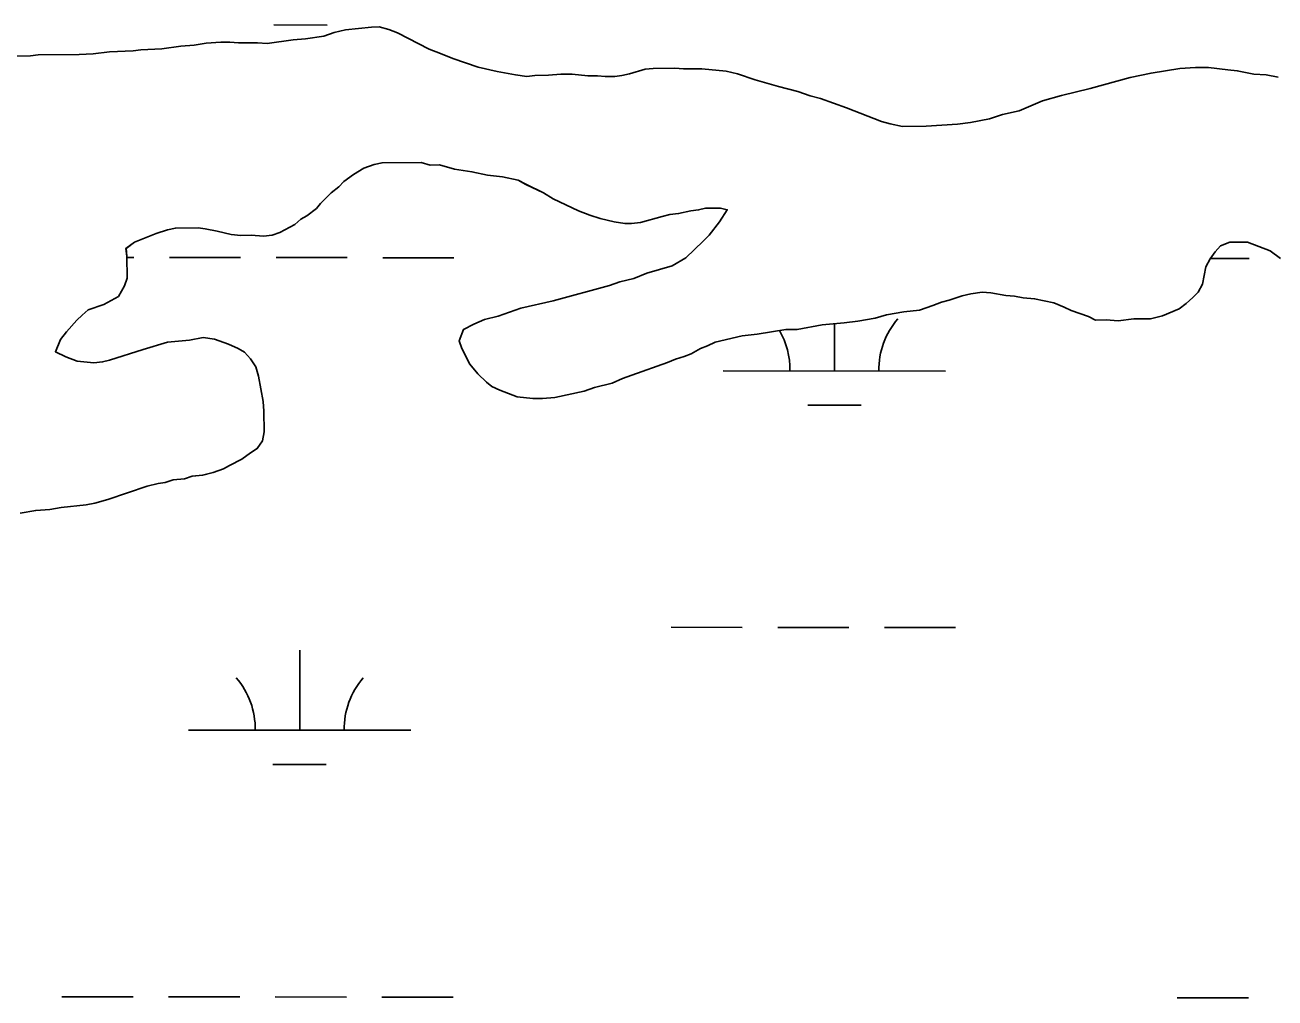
# Model space of a CAD drawing. Extents: x 3148686 to 3186545, y 916144 to 941516.
# Drawn here: x 3168280 to 3168842, y 923457 to 923895 of the extents above; entities that cross this region are included whole.
import ezdxf

# ---------------------------------------------------------------- set-up
doc = ezdxf.new("R2010")
doc.units = 0
for name, color, linetype in [('V-SITE-VEGE', 7, 'Continuous'), ('V-TOPO-SHOR', 7, 'Continuous'), ('V-WETL-SWMP', 7, 'Continuous')]:
    doc.layers.add(name, color=color, linetype=linetype)

msp = doc.modelspace()

# ---------------------------------------------------------------- linework, layer by layer
at = {"layer": 'V-SITE-VEGE'}
for points in [[(3168838.22, 923872.65), (3168832.73, 923873), (3168825.28, 923874.51), (3168820.96, 923874.86), (3168812.33, 923875.97), (3168806.45, 923875.92), (3168799.41, 923875.48), (3168786.49, 923873.41), (3168777.11, 923871.38), (3168759.12, 923866.54), (3168746.22, 923863.3), (3168737.62, 923860.88), (3168727.07, 923856.49), (3168719.64, 923854.86), (3168713.78, 923852.85), (3168705.17, 923851.22), (3168699.3, 923850.39), (3168685.21, 923849.49), (3168674.63, 923849.41), (3168669.13, 923850.54), (3168665.21, 923851.68), (3168649.48, 923857.83), (3168637.7, 923862.04), (3168632.99, 923863.18), (3168627.48, 923865.1), (3168618.85, 923867.38), (3168608.24, 923870.43), (3168600.38, 923873.11), (3168595.28, 923874.24), (3168584.3, 923875.33), (3168576.08, 923875.27), (3168572.16, 923875.63), (3168562.36, 923875.55), (3168558.84, 923875.13), (3168551.8, 923873.11), (3168548.28, 923872.3), (3168545.15, 923871.89), (3168540.84, 923871.85), (3168537.31, 923872.22), (3168533, 923872.18), (3168525.94, 923872.91), (3168520.85, 923872.87), (3168515.37, 923872.43), (3168509.1, 923872.38), (3168505.58, 923871.96), (3168500.48, 923872.71), (3168492.24, 923874.21), (3168483.6, 923876.1), (3168472.21, 923879.92), (3168466.71, 923882.23), (3168461.6, 923884.15), (3168447.43, 923891.48), (3168443.5, 923893.02), (3168439.18, 923894.16), (3168435.66, 923894.13), (3168423.91, 923892.86), (3168418.83, 923891.65), (3168414.14, 923890.04), (3168405.92, 923888.8), (3168400.44, 923888.37), (3168388.7, 923886.71), (3168384.39, 923887.06), (3168375.77, 923886.99), (3168371.84, 923887.36), (3168367.93, 923887.33), (3168361.27, 923886.88), (3168355.79, 923886.05), (3168349.92, 923885.61), (3168341.31, 923884.37), (3168331.91, 923883.9), (3168328.39, 923883.48), (3168317.81, 923883.01), (3168310.37, 923882.16), (3168304.11, 923881.72), (3168285.69, 923881.58), (3168282.17, 923881.16), (3168257.1, 923880.95)], [(3168843.71, 923871.52), (3168838.22, 923872.65)], [(3168390.95, 923800.52), (3168394.47, 923801.73), (3168401.1, 923805.31), (3168403.82, 923807.68), (3168406.56, 923809.27), (3168410.84, 923812.44), (3168412.78, 923814.8), (3168417.45, 923819.54), (3168420.95, 923822.31), (3168423.28, 923824.68), (3168427.57, 923827.85), (3168432.24, 923830.63), (3168436.93, 923832.23), (3168440.45, 923833.05), (3168458.08, 923833.19), (3168462.01, 923832.04), (3168466.32, 923832.08), (3168473, 923830.17), (3168480.84, 923829.06), (3168487.91, 923827.55), (3168494.57, 923826.82), (3168501.64, 923825.31), (3168505.18, 923823.38), (3168513.05, 923819.52), (3168517.38, 923816.81), (3168528.78, 923811.42), (3168533.89, 923809.5), (3168538.61, 923807.97), (3168544.89, 923806.45), (3168549.59, 923805.71), (3168552.73, 923805.73), (3168556.64, 923806.15), (3168566.42, 923808.97), (3168569.94, 923809.78), (3168573.85, 923810.21), (3168579.33, 923811.43), (3168582.85, 923811.85), (3168585.98, 923812.66), (3168592.64, 923812.71), (3168595.78, 923811.95), (3168592.3, 923806.44), (3168587.64, 923800.52), (3168584.92, 923797.76), (3168577.14, 923790.25), (3168570.9, 923786.68), (3168559.57, 923783.45), (3168553.71, 923781.05), (3168547.45, 923779.44), (3168542.76, 923777.83), (3168517.35, 923770.97), (3168502.88, 923767.72), (3168492.72, 923764.11), (3168486.46, 923762.49), (3168481.78, 923760.5), (3168477.1, 923758.11), (3168475.18, 923753), (3168476.38, 923749.49), (3168479.96, 923742.46), (3168483.52, 923738.18), (3168487.47, 923734.29), (3168489.84, 923732.35), (3168493.38, 923730.81), (3168501.24, 923727.74), (3168508.3, 923727.01), (3168512.61, 923727.05), (3168518.09, 923727.48), (3168531.39, 923730.33), (3168536.08, 923731.94), (3168543.9, 923733.96), (3168548.58, 923735.95), (3168552.88, 923737.56), (3168568.9, 923743.17), (3168572.41, 923744.76), (3168576.32, 923745.97), (3168579.45, 923747.17), (3168583.74, 923749.56), (3168586.86, 923750.76), (3168590.37, 923752.35), (3168602.5, 923755.19), (3168609.15, 923756.03), (3168622.07, 923758.09), (3168627.16, 923758.13), (3168638.51, 923760.18), (3168648.3, 923761.04), (3168654.56, 923761.87), (3168662.38, 923763.11), (3168667.47, 923764.72), (3168675.29, 923765.96), (3168682.34, 923766.8), (3168688.2, 923768.8), (3168692.1, 923770.4), (3168695.62, 923771.21), (3168701.49, 923773.22), (3168705.4, 923774.03), (3168710.48, 923774.86), (3168714.41, 923774.5), (3168721.07, 923773.37), (3168725, 923773.01), (3168728.92, 923772.26), (3168734.01, 923771.91), (3168742.65, 923770.02)], [(3168329.07, 923797.29), (3168338.83, 923801.29), (3168343.92, 923802.89), (3168347.44, 923803.7), (3168357.62, 923803.79), (3168360.76, 923803.42), (3168366.25, 923802.29), (3168372.53, 923800.77), (3168376.85, 923800.41), (3168381.55, 923800.45), (3168387.04, 923800.1), (3168390.95, 923800.52)], [(3168277.54, 923675.42), (3168284.58, 923676.65), (3168290.85, 923677.09), (3168295.93, 923677.91), (3168307.29, 923679.18), (3168311.2, 923679.99), (3168317.06, 923681.61), (3168334.65, 923687.63), (3168339.73, 923688.84), (3168342.86, 923689.26), (3168346.38, 923690.46), (3168351.47, 923690.89), (3168354.99, 923692.1), (3168359.69, 923692.53), (3168364.38, 923693.74), (3168369.07, 923695.34), (3168371.8, 923696.93), (3168377.26, 923699.72), (3168381.15, 923702.49), (3168384.27, 923704.48), (3168386.59, 923708.02), (3168387.35, 923711.95), (3168387.27, 923721.35), (3168386.85, 923725.65), (3168384.8, 923737), (3168383.59, 923741.3), (3168381.21, 923744.81), (3168378.44, 923747.92), (3168375.69, 923749.47), (3168371.36, 923751.39), (3168365.07, 923753.69), (3168359.97, 923754.44), (3168353.71, 923753.21), (3168343.93, 923752.35), (3168332.98, 923749.13), (3168317.74, 923744.3), (3168314.61, 923743.5), (3168310.7, 923743.07), (3168303.24, 923743.8), (3168298.14, 923745.72), (3168293.42, 923748.03), (3168295.72, 923753.53), (3168298.44, 923757.08), (3168303.1, 923762.21), (3168305.43, 923764.58), (3168308.16, 923766.95), (3168315.19, 923769.36), (3168321.82, 923772.94), (3168324.53, 923777.66), (3168325.67, 923781.2), (3168325.59, 923790.99), (3168325.17, 923794.51), (3168329.07, 923797.29)], [(3168742.65, 923770.02), (3168747.37, 923768.1), (3168750.51, 923766.56), (3168758.37, 923763.87), (3168761.52, 923762.33), (3168766.22, 923762.37), (3168771.71, 923762.02), (3168778.76, 923762.86), (3168786.2, 923762.92), (3168791.67, 923764.14), (3168799.09, 923767.33), (3168802.21, 923769.71), (3168805.32, 923772.48), (3168807.65, 923774.85), (3168809.58, 923778.39), (3168811.09, 923786.24), (3168813.02, 923789.78), (3168815.35, 923792.93), (3168817.67, 923795.69), (3168821.97, 923797.29), (3168829.81, 923797.36), (3168840.03, 923793.52), (3168844.75, 923790.03)]]:
    msp.add_lwpolyline(points, dxfattribs=at)
at = {"layer": 'V-TOPO-SHOR'}
for points in [[(3168632.99, 923863.18), (3168627.48, 923865.1), (3168618.85, 923867.38), (3168608.24, 923870.43), (3168600.38, 923873.11), (3168595.28, 923874.24), (3168584.3, 923875.33), (3168576.08, 923875.27), (3168572.16, 923875.63), (3168562.36, 923875.55), (3168558.84, 923875.13), (3168551.8, 923873.11), (3168548.28, 923872.3), (3168545.15, 923871.89), (3168540.84, 923871.85), (3168537.31, 923872.22), (3168533, 923872.18), (3168525.94, 923872.91), (3168520.85, 923872.87), (3168515.37, 923872.43), (3168509.1, 923872.38), (3168505.58, 923871.96), (3168500.48, 923872.71), (3168492.24, 923874.21), (3168483.6, 923876.1), (3168472.21, 923879.92), (3168466.71, 923882.23), (3168461.6, 923884.15), (3168447.43, 923891.48), (3168443.5, 923893.02), (3168439.18, 923894.16), (3168435.66, 923894.13), (3168423.91, 923892.86), (3168418.83, 923891.65), (3168414.14, 923890.04), (3168405.92, 923888.8), (3168400.44, 923888.37), (3168388.7, 923886.71), (3168384.39, 923887.06), (3168375.77, 923886.99), (3168371.84, 923887.35), (3168367.93, 923887.32), (3168361.27, 923886.88), (3168355.79, 923886.05), (3168349.92, 923885.61), (3168341.31, 923884.37), (3168331.91, 923883.9), (3168328.39, 923883.48), (3168317.81, 923883.01), (3168310.37, 923882.16), (3168304.11, 923881.72), (3168285.69, 923881.58), (3168282.17, 923881.16), (3168257.1, 923880.95)], [(3168843.71, 923871.52), (3168838.22, 923872.65), (3168832.73, 923873), (3168825.28, 923874.51), (3168820.96, 923874.86), (3168812.33, 923875.97), (3168806.46, 923875.92), (3168799.41, 923875.48), (3168786.49, 923873.41), (3168777.11, 923871.38), (3168759.12, 923866.54), (3168746.22, 923863.3), (3168737.62, 923860.88), (3168727.07, 923856.49), (3168719.64, 923854.86), (3168713.78, 923852.85), (3168705.17, 923851.22), (3168699.3, 923850.39), (3168685.2, 923849.49), (3168674.63, 923849.41), (3168669.13, 923850.54), (3168665.21, 923851.68), (3168649.48, 923857.83), (3168637.7, 923862.04), (3168632.99, 923863.18)], [(3168277.54, 923675.42), (3168284.58, 923676.65), (3168290.85, 923677.09), (3168295.93, 923677.91), (3168307.29, 923679.18), (3168311.2, 923679.99), (3168317.06, 923681.61), (3168334.65, 923687.63), (3168339.73, 923688.84), (3168342.86, 923689.26), (3168346.38, 923690.46), (3168351.47, 923690.89), (3168354.99, 923692.1), (3168359.68, 923692.53), (3168364.38, 923693.74), (3168369.07, 923695.34), (3168371.8, 923696.93), (3168377.26, 923699.72), (3168381.15, 923702.49), (3168384.27, 923704.48), (3168386.59, 923708.02), (3168387.35, 923711.95), (3168387.27, 923721.35), (3168386.85, 923725.65), (3168384.8, 923737), (3168383.59, 923741.3), (3168381.21, 923744.81), (3168378.44, 923747.92), (3168375.69, 923749.47), (3168371.36, 923751.39), (3168365.07, 923753.69), (3168359.97, 923754.44), (3168353.71, 923753.21), (3168343.93, 923752.35), (3168332.98, 923749.13), (3168317.74, 923744.3), (3168314.61, 923743.5), (3168310.7, 923743.07), (3168303.24, 923743.8), (3168298.14, 923745.72), (3168293.42, 923748.03), (3168295.72, 923753.53), (3168298.44, 923757.08), (3168303.1, 923762.21), (3168305.43, 923764.58), (3168308.16, 923766.95), (3168315.19, 923769.36), (3168321.82, 923772.94), (3168324.53, 923777.66), (3168325.67, 923781.2), (3168325.59, 923790.99), (3168325.17, 923794.51), (3168329.07, 923797.29), (3168338.83, 923801.29), (3168343.92, 923802.89), (3168347.44, 923803.7), (3168357.62, 923803.79), (3168360.76, 923803.42), (3168366.25, 923802.29), (3168372.53, 923800.77), (3168376.85, 923800.41), (3168381.55, 923800.45), (3168387.04, 923800.1), (3168390.95, 923800.52), (3168394.47, 923801.73), (3168401.1, 923805.31), (3168403.82, 923807.68), (3168406.56, 923809.27), (3168410.84, 923812.44), (3168412.78, 923814.8), (3168417.45, 923819.54), (3168420.95, 923822.31), (3168423.28, 923824.68), (3168427.57, 923827.85), (3168432.24, 923830.63), (3168436.93, 923832.23), (3168440.45, 923833.05), (3168458.08, 923833.19), (3168462.01, 923832.04), (3168466.32, 923832.08), (3168473, 923830.17), (3168480.84, 923829.06), (3168487.91, 923827.55), (3168494.57, 923826.82), (3168501.64, 923825.31), (3168505.18, 923823.38), (3168513.05, 923819.52), (3168517.38, 923816.81)], [(3168517.38, 923816.81), (3168528.78, 923811.42), (3168533.89, 923809.5), (3168538.61, 923807.97), (3168544.89, 923806.45), (3168549.59, 923805.71), (3168552.73, 923805.73), (3168556.64, 923806.15), (3168566.42, 923808.97), (3168569.94, 923809.78), (3168573.85, 923810.21), (3168579.33, 923811.43), (3168582.85, 923811.85), (3168585.98, 923812.66), (3168592.64, 923812.71), (3168595.78, 923811.95), (3168592.3, 923806.44), (3168587.64, 923800.52), (3168584.92, 923797.76), (3168577.14, 923790.25), (3168570.9, 923786.68), (3168559.57, 923783.45), (3168553.71, 923781.05), (3168547.45, 923779.44), (3168542.76, 923777.83), (3168517.35, 923770.97), (3168502.88, 923767.72), (3168492.72, 923764.11), (3168486.46, 923762.49), (3168481.78, 923760.5), (3168477.1, 923758.11), (3168475.18, 923753), (3168476.38, 923749.49), (3168479.96, 923742.46), (3168483.52, 923738.18), (3168487.47, 923734.29), (3168489.84, 923732.35), (3168493.38, 923730.81), (3168501.24, 923727.74), (3168508.3, 923727.01), (3168512.61, 923727.05), (3168518.09, 923727.48), (3168531.39, 923730.33), (3168536.08, 923731.94), (3168543.9, 923733.96), (3168548.58, 923735.95), (3168552.88, 923737.56), (3168568.9, 923743.17), (3168572.41, 923744.76), (3168576.32, 923745.97), (3168579.45, 923747.17), (3168583.74, 923749.56), (3168586.86, 923750.76), (3168590.38, 923752.35), (3168595.46, 923753.57), (3168602.5, 923755.19), (3168609.15, 923756.03), (3168622.07, 923758.09), (3168627.16, 923758.13), (3168638.51, 923760.18), (3168648.3, 923761.04), (3168654.56, 923761.87), (3168662.38, 923763.11), (3168667.47, 923764.72), (3168675.29, 923765.96), (3168682.34, 923766.8), (3168688.2, 923768.8), (3168692.1, 923770.4), (3168695.62, 923771.21), (3168701.49, 923773.22), (3168705.4, 923774.03), (3168710.48, 923774.86), (3168714.41, 923774.5), (3168721.07, 923773.37), (3168725, 923773.01), (3168728.92, 923772.26), (3168734.01, 923771.91), (3168742.65, 923770.02), (3168747.37, 923768.1), (3168750.51, 923766.56), (3168758.37, 923763.87), (3168761.52, 923762.33), (3168766.22, 923762.37), (3168771.71, 923762.02), (3168778.76, 923762.86), (3168786.2, 923762.92), (3168791.67, 923764.14), (3168799.09, 923767.33), (3168802.21, 923769.71), (3168805.32, 923772.48), (3168807.65, 923774.85), (3168809.58, 923778.39), (3168811.09, 923786.24), (3168813.02, 923789.78), (3168815.35, 923792.93), (3168817.67, 923795.69), (3168821.97, 923797.29), (3168829.81, 923797.36), (3168840.03, 923793.52), (3168844.75, 923790.03)]]:
    msp.add_lwpolyline(points, dxfattribs=at)
at = {"layer": 'V-WETL-SWMP'}
for p, q in [((3168391.67, 923895.06), (3168415.67, 923895.03)), ((3168325.6, 923790.49), (3168328.72, 923790.48)), ((3168344.72, 923790.47), (3168376.72, 923790.43)), ((3168392.72, 923790.42), (3168424.72, 923790.38)), ((3168440.72, 923790.37), (3168472.72, 923790.33)), ((3168813.16, 923789.97), (3168830.62, 923789.96)), ((3168643.98, 923739.41), (3168644, 923760.66)), ((3168593.98, 923739.46), (3168693.98, 923739.36)), ((3168631.96, 923723.99), (3168655.96, 923723.97)), ((3168570.45, 923624.06), (3168602.45, 923624.02)), ((3168618.45, 923624), (3168650.45, 923623.97)), ((3168666.45, 923623.95), (3168698.45, 923623.92)), ((3168403.34, 923577.8), (3168403.37, 923613.8)), ((3168353.34, 923577.85), (3168453.34, 923577.75)), ((3168391.32, 923562.38), (3168415.32, 923562.36)), ((3168296.37, 923457.84), (3168328.37, 923457.81)), ((3168344.37, 923457.79), (3168376.37, 923457.76)), ((3168392.37, 923457.74), (3168424.37, 923457.71)), ((3168440.37, 923457.69), (3168472.37, 923457.66)), ((3168798.27, 923457.31), (3168830.27, 923457.28))]:
    msp.add_line(p, q, dxfattribs=at)
for points in [[(3168257.1, 923880.96), (3168282.17, 923881.16), (3168285.69, 923881.58), (3168304.11, 923881.72), (3168310.37, 923882.16), (3168317.81, 923883.01), (3168328.39, 923883.48), (3168331.91, 923883.9), (3168341.31, 923884.37), (3168349.92, 923885.61), (3168355.79, 923886.05), (3168361.27, 923886.88), (3168367.93, 923887.32), (3168371.85, 923887.35), (3168375.77, 923886.99), (3168384.39, 923887.06), (3168388.7, 923886.7), (3168400.44, 923888.37), (3168405.92, 923888.8), (3168414.14, 923890.04), (3168418.83, 923891.65), (3168423.91, 923892.86), (3168435.66, 923894.13), (3168439.18, 923894.16), (3168443.5, 923893.02), (3168447.43, 923891.48), (3168461.6, 923884.15), (3168466.71, 923882.23), (3168472.21, 923879.93), (3168483.6, 923876.1), (3168492.24, 923874.21), (3168500.48, 923872.71), (3168505.58, 923871.96), (3168509.1, 923872.38), (3168515.37, 923872.43), (3168520.85, 923872.87), (3168525.94, 923872.91), (3168533, 923872.18), (3168537.31, 923872.22), (3168540.84, 923871.85), (3168545.15, 923871.89), (3168548.28, 923872.3), (3168551.8, 923873.11), (3168558.84, 923875.13), (3168562.36, 923875.55), (3168572.16, 923875.63), (3168576.08, 923875.27), (3168584.3, 923875.33), (3168595.28, 923874.24), (3168600.39, 923873.11), (3168608.24, 923870.43), (3168618.85, 923867.38), (3168627.48, 923865.1), (3168632.99, 923863.18), (3168637.7, 923862.04), (3168649.48, 923857.83), (3168665.21, 923851.68), (3168669.13, 923850.54), (3168674.63, 923849.41), (3168685.21, 923849.49), (3168699.3, 923850.39), (3168705.17, 923851.22), (3168713.78, 923852.85), (3168719.64, 923854.86), (3168727.07, 923856.49), (3168737.62, 923860.88), (3168746.22, 923863.3)], [(3168746.22, 923863.3), (3168759.12, 923866.54), (3168777.11, 923871.38), (3168786.49, 923873.41), (3168799.41, 923875.48), (3168806.46, 923875.92), (3168812.33, 923875.97), (3168820.96, 923874.86), (3168825.28, 923874.51), (3168832.73, 923873), (3168838.22, 923872.65), (3168843.71, 923871.52)], [(3168432.24, 923830.63), (3168427.57, 923827.85), (3168423.28, 923824.68), (3168420.95, 923822.31), (3168417.44, 923819.54), (3168412.78, 923814.8), (3168410.84, 923812.44), (3168406.56, 923809.27), (3168403.82, 923807.68), (3168401.1, 923805.31), (3168394.47, 923801.73), (3168390.95, 923800.52), (3168387.04, 923800.1), (3168381.55, 923800.45), (3168376.85, 923800.41), (3168372.53, 923800.77), (3168366.25, 923802.29), (3168360.76, 923803.42), (3168357.62, 923803.79), (3168347.44, 923803.7), (3168343.92, 923802.89), (3168338.83, 923801.28), (3168329.07, 923797.29), (3168325.18, 923794.52), (3168325.6, 923790.99), (3168325.67, 923781.2), (3168324.53, 923777.66), (3168321.82, 923772.94), (3168315.19, 923769.36), (3168308.16, 923766.95), (3168305.43, 923764.58), (3168303.1, 923762.21), (3168298.44, 923757.08), (3168295.72, 923753.53), (3168293.42, 923748.03), (3168298.14, 923745.72), (3168303.25, 923743.8), (3168310.7, 923743.07), (3168314.61, 923743.5), (3168317.74, 923744.3), (3168332.98, 923749.13), (3168343.93, 923752.35), (3168353.71, 923753.21), (3168359.97, 923754.44), (3168365.07, 923753.69), (3168371.36, 923751.39), (3168375.69, 923749.47), (3168378.44, 923747.92), (3168381.21, 923744.81), (3168383.59, 923741.3), (3168384.8, 923737), (3168386.85, 923725.66), (3168387.27, 923721.35), (3168387.35, 923711.95), (3168386.59, 923708.02), (3168384.27, 923704.48), (3168381.15, 923702.49), (3168377.26, 923699.72), (3168371.79, 923696.93), (3168369.06, 923695.34), (3168364.38, 923693.74), (3168359.68, 923692.53), (3168354.98, 923692.1), (3168351.47, 923690.89), (3168346.38, 923690.46), (3168342.86, 923689.26), (3168339.73, 923688.84), (3168334.65, 923687.63), (3168317.06, 923681.61), (3168311.2, 923679.99), (3168307.29, 923679.18), (3168295.93, 923677.91), (3168290.85, 923677.09), (3168284.58, 923676.65), (3168277.54, 923675.42)], [(3168799.09, 923767.33), (3168791.67, 923764.14), (3168786.2, 923762.92), (3168778.75, 923762.86), (3168771.71, 923762.02), (3168766.22, 923762.37), (3168761.52, 923762.33), (3168758.37, 923763.88), (3168750.51, 923766.56), (3168747.37, 923768.1), (3168742.65, 923770.02), (3168734.02, 923771.91), (3168728.92, 923772.26), (3168725, 923773.01), (3168721.07, 923773.37), (3168714.4, 923774.5), (3168710.48, 923774.86), (3168705.4, 923774.03), (3168701.49, 923773.22), (3168695.62, 923771.21), (3168692.1, 923770.4), (3168688.2, 923768.8), (3168682.34, 923766.8), (3168675.29, 923765.96), (3168667.46, 923764.72), (3168662.38, 923763.11), (3168654.56, 923761.87), (3168648.3, 923761.04), (3168638.51, 923760.18), (3168627.16, 923758.13), (3168622.07, 923758.09), (3168609.15, 923756.03), (3168602.5, 923755.19), (3168595.46, 923753.57), (3168590.38, 923752.35), (3168586.86, 923750.76), (3168583.74, 923749.56), (3168579.45, 923747.17), (3168576.32, 923745.97), (3168572.41, 923744.76), (3168568.9, 923743.17), (3168552.88, 923737.56), (3168548.58, 923735.95), (3168543.9, 923733.96), (3168536.08, 923731.94), (3168531.39, 923730.33), (3168518.09, 923727.48), (3168512.61, 923727.05), (3168508.3, 923727.01), (3168501.24, 923727.74), (3168493.38, 923730.81), (3168489.84, 923732.35), (3168487.47, 923734.29), (3168483.52, 923738.18), (3168479.96, 923742.46), (3168476.38, 923749.48), (3168475.18, 923753), (3168477.1, 923758.11), (3168481.78, 923760.5), (3168486.47, 923762.49), (3168492.72, 923764.11), (3168502.88, 923767.72), (3168517.35, 923770.97), (3168542.76, 923777.83), (3168547.45, 923779.44), (3168553.71, 923781.05), (3168559.57, 923783.45), (3168570.9, 923786.68), (3168577.14, 923790.25), (3168584.92, 923797.76), (3168587.64, 923800.52), (3168592.3, 923806.44), (3168595.78, 923811.95), (3168592.64, 923812.71), (3168585.98, 923812.66), (3168582.85, 923811.85), (3168579.33, 923811.43), (3168573.85, 923810.21), (3168569.94, 923809.78), (3168566.42, 923808.97), (3168556.64, 923806.15), (3168552.73, 923805.73), (3168549.59, 923805.7), (3168544.89, 923806.45), (3168538.61, 923807.97), (3168533.89, 923809.5), (3168528.78, 923811.42), (3168517.38, 923816.81), (3168513.05, 923819.52), (3168505.18, 923823.37), (3168501.64, 923825.31), (3168494.57, 923826.82), (3168487.91, 923827.55), (3168480.84, 923829.06), (3168473, 923830.17), (3168466.32, 923832.08), (3168462.01, 923832.04), (3168458.08, 923833.19), (3168440.45, 923833.05), (3168436.93, 923832.23), (3168432.24, 923830.63)], [(3168844.75, 923790.03), (3168840.03, 923793.52), (3168829.81, 923797.36), (3168821.97, 923797.29), (3168817.67, 923795.69), (3168815.35, 923792.93), (3168813.02, 923789.78), (3168811.09, 923786.24), (3168809.58, 923778.39), (3168807.65, 923774.85), (3168805.32, 923772.48), (3168802.21, 923769.71), (3168799.09, 923767.33)]]:
    msp.add_lwpolyline(points, dxfattribs=at)
for centre, start, end in [((3168699.22, 923739.83), 139.1678, 180.7115), ((3168588.74, 923739.94), 359.1678, 30.1263), ((3168348.09, 923578.33), 359.1678, 40.7115), ((3168458.58, 923578.22), 139.1678, 180.7115)]:
    msp.add_arc(centre, 35.25, start, end, dxfattribs=at)

doc.saveas('drawing.dxf')
